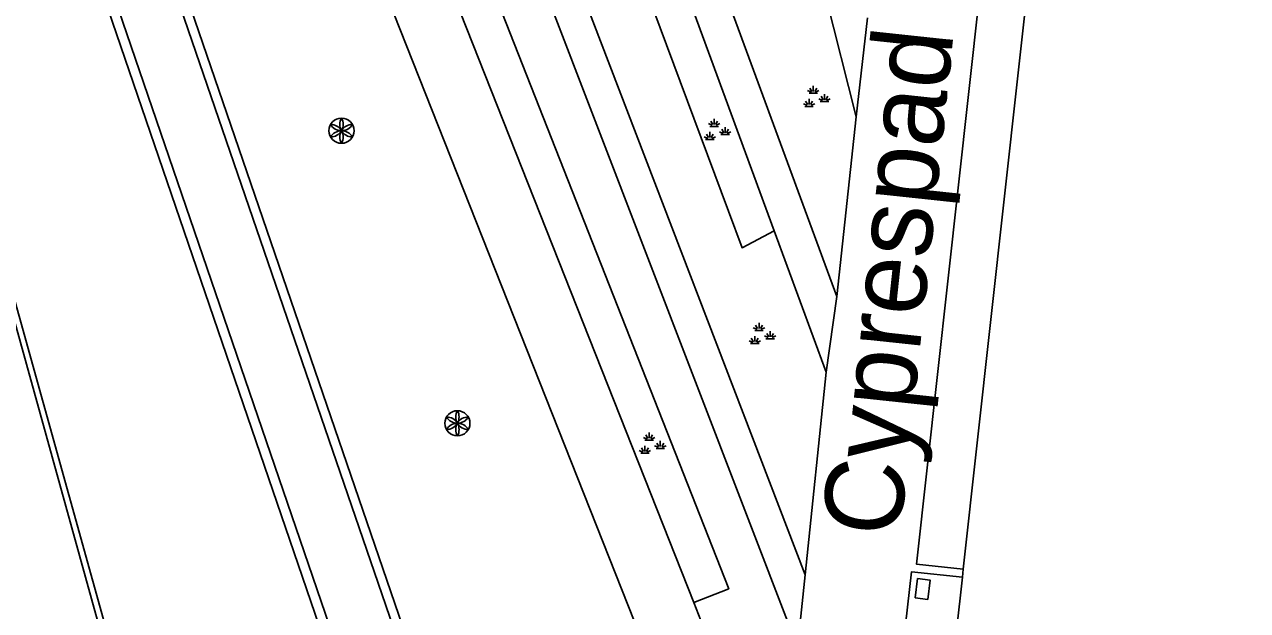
# Model space of a CAD drawing. Extents: x 131000 to 133014, y 396499 to 399001.
# Drawn here: x 132787.57 to 132826.41, y 396548.82 to 396567.44 of the extents above; entities that cross this region are included whole.
import ezdxf

# ---------------------------------------------------------------- set-up
doc = ezdxf.new("R2010")
doc.units = 0
for name, color, linetype in [('gg-anno-openbare ruimte label', 7, 'Continuous'), ('gg-bbg-hoofdgebouw', 7, 'Continuous'), ('gg-bbg-onder overbouw', 7, 'Continuous'), ('gg-bbg-pand overbouw', 7, 'Continuous'), ('gg-bbg-pilaar onder overbouw', 7, 'Continuous'), ('gg-knt-verharding', 7, 'Continuous'), ('gt-grn-afwateringsgoot', 7, 'Continuous'), ('gt-grn-groengrens', 7, 'Continuous'), ('gt-symb-groenvak', 7, 'Continuous'), ('gt-symb-solitaire heester', 7, 'Continuous')]:
    doc.layers.add(name, color=color, linetype=linetype)

# ---------------------------------------------------------------- blocks, each defined once
blk = doc.blocks.new('gt0-GRVAK')
at = {"layer": 'gt-symb-groenvak'}
for p, q in [((-0.047, 0.214), (-0.047, 0.393)), ((-0.11, 0.189), (-0.228, 0.24)), ((-0.182, 0.153), (0.088, 0.153)), ((-0.091, 0.211), (-0.156, 0.322)), ((-0.004, 0.211), (0.061, 0.322)), ((0.015, 0.189), (0.133, 0.24)), ((0.262, -0.052), (0.197, 0.059)), ((0.305, -0.049), (0.305, 0.13)), ((0.349, -0.052), (0.414, 0.059)), ((-0.245, -0.228), (-0.363, -0.177)), ((-0.318, -0.264), (-0.047, -0.264)), ((-0.226, -0.206), (-0.291, -0.095)), ((-0.183, -0.203), (-0.183, -0.024)), ((-0.139, -0.206), (-0.074, -0.095)), ((-0.12, -0.228), (-0.002, -0.177)), ((0.243, -0.074), (0.125, -0.023)), ((0.17, -0.11), (0.441, -0.11)), ((0.368, -0.074), (0.486, -0.023))]:
    blk.add_line(p, q, dxfattribs=at)
blk = doc.blocks.new('gt0-SH')
at = {"layer": 'gt-symb-solitaire heester'}
blk.add_circle((0, 0), 0.4, dxfattribs=at)
for centre, start, end in [((-0.346, 0.2), 270, 30), ((0.346, 0.2), 150, 270), ((-0.346, -0.2), 330, 90), ((0, 0.4), 210, 330), ((0.346, -0.2), 90, 210), ((0, -0.4), 30, 150)]:
    blk.add_arc(centre, 0.4, start, end, dxfattribs=at)

msp = doc.modelspace()

# ---------------------------------------------------------------- linework, layer by layer
at = {"layer": 'gg-bbg-hoofdgebouw'}
msp.add_line((132817.354, 396549.88), (132817.382, 396550.13), dxfattribs=at)
msp.add_lwpolyline([(132823.068, 396601.937), (132822.696, 396601.868), (132822.808, 396601.248), (132823.044, 396601.291), (132817.382, 396550.13)], dxfattribs=at)
at = {"layer": 'gg-bbg-onder overbouw'}
msp.add_lwpolyline([(132827.743, 396539.66), (132816.121, 396540.962), (132816.17, 396541.38), (132816.41, 396541.35), (132817.354, 396549.88)], dxfattribs=at)
at = {"layer": 'gg-bbg-pand overbouw'}
msp.add_lwpolyline([(132813.81, 396540.822), (132814.391, 396544.11), (132815.065, 396544.059), (132815.739, 396550.05), (132817.354, 396549.88)], dxfattribs=at)
at = {"layer": 'gg-bbg-pilaar onder overbouw'}
msp.add_lwpolyline([(132815.852, 396549.219), (132816.256, 396549.168), (132816.333, 396549.781), (132815.929, 396549.834), (132815.852, 396549.219)], dxfattribs=at)
at = {"layer": 'gg-knt-verharding'}
for p, q in [((132775.853, 396627.103), (132810.935, 396538.353)), ((132808.751, 396520.679), (132772.987, 396624.952)), ((132808.829, 396521.336), (132773.234, 396625.21)), ((132771.211, 396623.529), (132808.127, 396515.593)), ((132808.203, 396516.354), (132771.534, 396623.492)), ((132811.378, 396560.883), (132797.121, 396599.682)), ((132813.367, 396558.792), (132798.247, 396599.891)), ((132812.357, 396549.952), (132793.561, 396599.007)), ((132812.122, 396547.646), (132792.447, 396598.827)), ((132789.419, 396598.209), (132808.82, 396549.072)), ((132813.981, 396564.51), (132809.559, 396582.098)), ((132813.981, 396564.51), (132814.342, 396567.656)), ((132813.367, 396558.792), (132813.981, 396564.51)), ((132813.03, 396556.388), (132811.378, 396560.883)), ((132813.03, 396556.388), (132813.367, 396558.792)), ((132812.357, 396549.952), (132813.03, 396556.388)), ((132812.122, 396547.646), (132812.357, 396549.952)), ((132808.82, 396549.072), (132811.521, 396542.232))]:
    msp.add_line(p, q, dxfattribs=at)
msp.add_lwpolyline([(132817.382, 396550.13), (132815.897, 396550.286), (132821.882, 396604.359), (132823.363, 396604.636)], dxfattribs=at)
at = {"layer": 'gt-grn-afwateringsgoot'}
msp.add_lwpolyline([(132769.042, 396623.777), (132802.517, 396502.871), (132802.599, 396502.899), (132795.282, 396529.778), (132769.165, 396623.763)], dxfattribs=at)
at = {"layer": 'gt-grn-groengrens'}
for points in [[(132795.807, 396599.433), (132810.355, 396560.346), (132811.378, 396560.883)], [(132790.684, 396598.467), (132809.932, 396549.509), (132808.82, 396549.072)]]:
    msp.add_lwpolyline(points, dxfattribs=at)

# ---------------------------------------------------------------- block references
at = {"layer": 'gt-symb-groenvak'}
for p in [(132812.667, 396565.101), (132809.517, 396564.051), (132810.942, 396557.565), (132807.455, 396554.078)]:
    msp.add_blockref('gt0-GRVAK', p, dxfattribs=at)
at = {"layer": 'gt-symb-solitaire heester'}
for p in [(132797.636, 396564.066), (132801.316, 396554.768)]:
    msp.add_blockref('gt0-SH', p, dxfattribs=at)

# ---------------------------------------------------------------- texts
at = {"layer": 'gg-anno-openbare ruimte label'}
msp.add_text('Cyprespad', height=2.5, rotation=83.9, dxfattribs=at).set_placement((132815.361, 396551.099))

doc.saveas('drawing.dxf')
